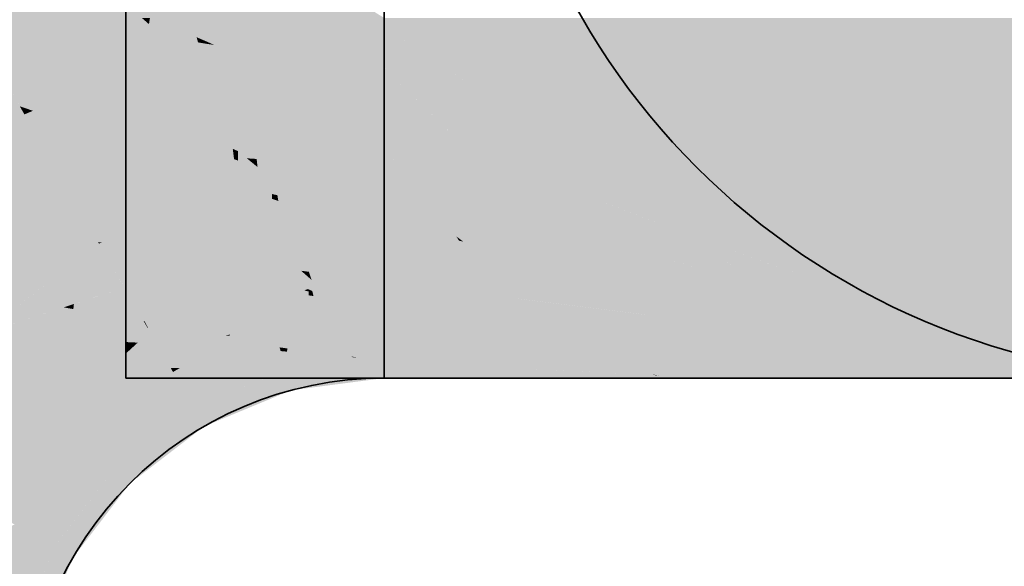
# Model space of a CAD drawing. Extents: x -459 to 541, y -543 to 550.
# Tile 293 of 577: x -99.497 to -98.293, y 381.69 to 382.358. Entities that reach past the tile are written whole.
import ezdxf

# ---------------------------------------------------------------- set-up
doc = ezdxf.new("R2010")
doc.units = 0
doc.layers.get('0').update_dxf_attribs({"lineweight": 35})
doc.layers.add('0-Shading', color=7, linetype='Continuous', lineweight=35)
doc.layers.add('H_Ruecklauf', color=5, linetype='Continuous', lineweight=35, true_color=0x0000ff)

# ---------------------------------------------------------------- blocks, each defined once
blk = doc.blocks.new('Shading-A07ALAKV1N', base_point=(152.5692, 260.2956))
at = {"layer": '0-Shading', "color": 5, "true_color": 0x0000f5}
for points in [[(-99.2808, 382.3368), (-99.334, 382.5355), (-99.5417, 382.4495)], [(-99.1668, 382.3452), (-99.2675, 382.4973), (-99.2237, 382.3378), (-99.2686, 382.3892)], [(-99.0962, 382.3546), (-99.2675, 382.4973), (-99.1668, 382.3452)], [(-99.0514, 382.3604), (-99.2515, 382.4839), (-99.0962, 382.3546)], [(-99.54, 382.4425), (-99.2808, 382.3368), (-99.5313, 382.445)], [(-99.2808, 382.3368), (-99.54, 382.4425), (-99.4115, 382.2756), (-99.5092, 382.3159)], [(-99.2808, 382.3368), (-99.2691, 382.3318), (-99.3065, 382.4326), (-99.2983, 382.4232)], [(-99.2691, 382.3318), (-99.2686, 382.3892), (-99.2983, 382.4232)], [(-99.2686, 382.3892), (-99.2691, 382.3318), (-99.2237, 382.3378)], [(-99.6002, 382.3547), (-99.5917, 382.1656), (-99.5414, 382.3292), (-99.4914, 382.2426)], [(-99.5092, 382.3159), (-99.5414, 382.3292), (-99.4935, 382.2513), (-99.4971, 382.2525)], [(-99.2808, 382.3368), (-99.4115, 382.2756), (-99.2791, 382.3305)], [(-99.2791, 382.3305), (-99.2691, 382.3318), (-99.2808, 382.3368)], [(-99.4115, 382.2756), (-99.5092, 382.3159), (-99.481, 382.2469), (-99.4935, 382.2513)], [(-99.4971, 382.2525), (-99.4914, 382.2426), (-99.4935, 382.2513)], [(-99.4935, 382.2513), (-99.4914, 382.2426), (-99.481, 382.2469)]]:
    blk.add_solid(points, dxfattribs=at)
at = {"layer": '0-Shading', "color": 172, "true_color": 0x0000e4}
for points in [[(-99.3566, 382.2543), (-99.3478, 382.3604), (-99.3673, 382.259), (-99.3673, 382.3604)], [(-99.3391, 382.3528), (-99.3478, 382.3604), (-99.3551, 382.2536), (-99.3566, 382.2543)], [(-99.3551, 382.2536), (-99.3103, 382.3273), (-99.3391, 382.3528)], [(-99.3379, 382.3604), (-99.3478, 382.3604), (-99.3391, 382.3528)], [(-99.3103, 382.3273), (-99.3379, 382.3604), (-99.3391, 382.3528)], [(-99.3379, 382.3604), (-99.2123, 382.3071), (-99.2792, 382.3604), (-99.2128, 382.3097)], [(-99.3342, 382.356), (-99.2301, 382.2792), (-99.3379, 382.3604), (-99.2301, 382.3147)], [(-99.3103, 382.3273), (-99.245, 382.2694), (-99.3342, 382.356), (-99.2478, 382.2923)], [(-99.2792, 382.3604), (-99.2128, 382.3097), (-99.2748, 382.3604), (-99.2168, 382.3299)], [(-99.2168, 382.3299), (-99.2229, 382.3604), (-99.2748, 382.3604)], [(-99.0962, 382.3546), (-99.1668, 382.3452), (-99.0514, 382.2364), (-99.1525, 382.2807)], [(-99.0514, 382.3113), (-99.0514, 382.3604), (-99.0962, 382.3546)], [(-99.0962, 382.3546), (-99.0514, 382.2364), (-99.0514, 382.3113)], [(-99.2219, 382.3216), (-99.1594, 382.312), (-99.2237, 382.3378), (-99.1668, 382.3452)], [(-99.4115, 382.2756), (-99.3713, 382.2556), (-99.2791, 382.3305), (-99.2623, 382.2675)], [(-99.2685, 382.3288), (-99.2691, 382.3318), (-99.2791, 382.3305)], [(-99.2656, 382.315), (-99.2685, 382.3288), (-99.2784, 382.3279), (-99.2791, 382.3305)], [(-99.2691, 382.3318), (-99.2591, 382.3274), (-99.2301, 382.3369), (-99.2301, 382.3229)], [(-99.2632, 382.328), (-99.2691, 382.3318), (-99.264, 382.3281)], [(-99.2691, 382.3318), (-99.2632, 382.328), (-99.2591, 382.3274)], [(-99.264, 382.3281), (-99.2691, 382.3318), (-99.2685, 382.3288)], [(-99.2685, 382.3288), (-99.0943, 382.2085), (-99.264, 382.3281)], [(-99.2685, 382.3288), (-99.2656, 382.315), (-99.0943, 382.2085), (-99.1951, 382.2439)], [(-99.2301, 382.3229), (-99.2219, 382.3216), (-99.2301, 382.3369), (-99.2237, 382.3378)], [(-99.3551, 382.2536), (-99.2366, 382.2005), (-99.3103, 382.3273), (-99.242, 382.2449)], [(-99.245, 382.2694), (-99.3103, 382.3273), (-99.242, 382.2449)], [(-99.2623, 382.2675), (-99.2551, 382.265), (-99.2784, 382.3279), (-99.2656, 382.315)], [(-99.0943, 382.2085), (-99.0514, 382.1934), (-99.264, 382.3281), (-99.2632, 382.328)], [(-99.2632, 382.328), (-99.0514, 382.1934), (-99.1154, 382.2644), (-99.0514, 382.198)], [(-99.2632, 382.328), (-99.1154, 382.2644), (-99.2591, 382.3274)], [(-99.2591, 382.3274), (-99.2301, 382.3147), (-99.2301, 382.3229)], [(-99.2301, 382.3147), (-99.1525, 382.2807), (-99.2301, 382.3229), (-99.1594, 382.312)], [(-99.2656, 382.315), (-99.2551, 382.265), (-99.1951, 382.2439)], [(-99.2301, 382.2792), (-99.2028, 382.259), (-99.2301, 382.3147), (-99.2123, 382.3071)], [(-99.2478, 382.2923), (-99.245, 382.2694), (-99.2301, 382.2792), (-99.2301, 382.2562)], [(-99.3713, 382.2556), (-99.4115, 382.2756), (-99.4754, 382.2443), (-99.481, 382.2469)], [(-99.2301, 382.2562), (-99.245, 382.2694), (-99.2301, 382.2306), (-99.242, 382.2449)], [(-99.2301, 382.2562), (-99.1962, 382.2262), (-99.2301, 382.2792), (-99.2028, 382.259)], [(-99.2974, 382.2637), (-99.3713, 382.2556), (-99.2473, 382.2116), (-99.2418, 382.1913)], [(-99.3584, 382.2335), (-99.3566, 382.2543), (-99.3673, 382.2368), (-99.3673, 382.259)], [(-99.2623, 382.2675), (-99.2974, 382.2637), (-99.2473, 382.2116)], [(-99.2551, 382.265), (-99.2623, 382.2675), (-99.2433, 382.2083), (-99.2473, 382.2116)], [(-99.2194, 382.1889), (-99.2551, 382.265), (-99.2433, 382.2083)], [(-99.2551, 382.265), (-99.2194, 382.1889), (-99.2142, 382.2506), (-99.2074, 382.1881)], [(-99.1867, 382.1782), (-99.1962, 382.2262), (-99.2301, 382.2306), (-99.2301, 382.2562)], [(-99.0514, 382.198), (-99.0514, 382.2364), (-99.1154, 382.2644)], [(-99.481, 382.2469), (-99.4914, 382.2426), (-99.4754, 382.2443)], [(-99.4754, 382.2443), (-99.4914, 382.2426), (-99.4559, 382.2353)], [(-99.3713, 382.2556), (-99.4754, 382.2443), (-99.2418, 382.1913), (-99.4559, 382.2353)], [(-99.3566, 382.2543), (-99.3584, 382.2335), (-99.3551, 382.2536)], [(-99.3551, 382.2536), (-99.3584, 382.2335), (-99.2366, 382.2005), (-99.2358, 382.194)], [(-99.242, 382.2449), (-99.2366, 382.2005), (-99.2301, 382.2306), (-99.2301, 382.1976)], [(-99.2074, 382.1881), (-99.0514, 382.1782), (-99.2142, 382.2506), (-99.0943, 382.2085)], [(-99.5917, 382.1656), (-99.5785, 382.1117), (-99.4914, 382.2426), (-99.4013, 382.0866)], [(-99.397, 382.0861), (-99.4914, 382.2426), (-99.4013, 382.0866)], [(-99.2578, 382.1437), (-99.4559, 382.2353), (-99.4534, 382.1795), (-99.4914, 382.2426)], [(-99.2418, 382.1913), (-99.4559, 382.2353), (-99.2319, 382.1544), (-99.2578, 382.1437)], [(-99.3673, 382.2368), (-99.3673, 382.1782), (-99.3584, 382.2335)], [(-99.235, 382.1879), (-99.3584, 382.2335), (-99.2339, 382.1782), (-99.3673, 382.1782)], [(-99.2358, 382.194), (-99.3584, 382.2335), (-99.235, 382.1879)], [(-99.2301, 382.1976), (-99.1867, 382.1782), (-99.2301, 382.2306)], [(-99.2473, 382.2116), (-99.2418, 382.1913), (-99.2433, 382.2083), (-99.2394, 382.1902)], [(-99.2394, 382.1902), (-99.2194, 382.1889), (-99.2433, 382.2083)], [(-99.0943, 382.2085), (-99.0514, 382.1782), (-99.0514, 382.1934)], [(-99.2366, 382.2005), (-99.2358, 382.194), (-99.2301, 382.1976), (-99.2301, 382.1922)], [(-99.2301, 382.1922), (-99.1867, 382.1782), (-99.2301, 382.1976)], [(-99.2418, 382.1913), (-99.2319, 382.1544), (-99.2394, 382.1902)], [(-99.2194, 382.1889), (-99.2394, 382.1902), (-99.199, 382.1723)], [(-99.199, 382.1723), (-99.2394, 382.1902), (-99.1848, 382.1606), (-99.2319, 382.1544)], [(-99.235, 382.1879), (-99.2301, 382.1861), (-99.2358, 382.194), (-99.2301, 382.1922)], [(-99.2089, 382.1782), (-99.235, 382.1879), (-99.2339, 382.1782)], [(-99.2301, 382.1861), (-99.2089, 382.1782), (-99.2301, 382.1922), (-99.1867, 382.1782)], [(-99.2074, 382.1881), (-99.2194, 382.1889), (-99.2063, 382.1782)], [(-99.199, 382.1723), (-99.2074, 382.1881), (-99.2063, 382.1782)], [(-99.199, 382.1723), (-99.1756, 382.1618), (-99.2074, 382.1881), (-99.0514, 382.1782)], [(-99.2578, 382.1437), (-99.4534, 382.1795), (-99.306, 382.1237)], [(-99.4534, 382.1795), (-99.397, 382.0861), (-99.306, 382.1237)], [(-99.1756, 382.1618), (-99.199, 382.1723), (-99.1848, 382.1606)], [(-99.4013, 382.0866), (-99.5785, 382.1117), (-99.4248, 382.0658), (-99.5727, 382.0882)], [(-99.4248, 382.0658), (-99.5727, 382.0882), (-99.45, 382.0465), (-99.5669, 382.0642)], [(-99.4013, 382.0866), (-99.4248, 382.0658), (-99.4002, 382.0847)], [(-99.4002, 382.0847), (-99.397, 382.0861), (-99.4013, 382.0866)], [(-99.5669, 382.0642), (-99.5447, 381.9738), (-99.45, 382.0465)]]:
    blk.add_solid(points, dxfattribs=at)
at = {"layer": '0-Shading', "color": 172, "true_color": 0x0000dd}
for points in [[(-99.2123, 382.3071), (-99.133, 382.3604), (-99.2229, 382.3604)], [(-99.2123, 382.3071), (-99.0409, 382.2368), (-99.133, 382.3604), (-99.0731, 382.3206)], [(-99.0731, 382.3206), (-99.0883, 382.3604), (-99.133, 382.3604)], [(-99.1896, 382.2532), (-99.2094, 382.3052), (-99.2028, 382.259), (-99.2123, 382.3071)], [(-99.1884, 382.2973), (-99.2123, 382.3071), (-99.1757, 382.2827)], [(-99.1599, 382.2402), (-99.2094, 382.3052), (-99.1896, 382.2532)], [(-99.1599, 382.2402), (-99.1253, 382.2251), (-99.2094, 382.3052), (-99.1757, 382.2827)], [(-99.0409, 382.2368), (-99.1884, 382.2973), (-99.0184, 382.1782), (-99.1757, 382.2827)], [(-99.1253, 382.2251), (-99.0184, 382.1782), (-99.1757, 382.2827)], [(-99.1609, 382.1782), (-99.1896, 382.2532), (-99.1962, 382.2262), (-99.2028, 382.259)], [(-99.1126, 382.1782), (-99.1599, 382.2402), (-99.1609, 382.1782), (-99.1896, 382.2532)], [(-99.1126, 382.1782), (-99.0184, 382.1782), (-99.1599, 382.2402)], [(-99.1962, 382.2262), (-99.1867, 382.1782), (-99.1609, 382.1782)]]:
    blk.add_solid(points, dxfattribs=at)
at = {"layer": '0-Shading', "color": 172, "true_color": 0x0000d0}
for points in [[(-98.8739, 382.1782), (-98.9042, 382.2341), (-98.9092, 382.1945), (-99.0883, 382.3604)], [(-99.0731, 382.3206), (-98.9751, 382.2248), (-99.0883, 382.3604), (-98.9092, 382.1945)], [(-98.9042, 382.2341), (-98.9178, 382.259), (-99.0883, 382.3604)], [(-99.0883, 382.3604), (-98.9178, 382.259), (-99.0666, 382.3604)], [(-99.0666, 382.3604), (-98.9536, 382.2834), (-99.0538, 382.3604)], [(-98.9536, 382.2834), (-98.9178, 382.259), (-99.0538, 382.3604), (-98.9728, 382.3604)], [(-99.0409, 382.2368), (-98.9515, 382.2017), (-99.0731, 382.3206)], [(-99.0409, 382.2368), (-99.0184, 382.1782), (-98.9817, 382.2136), (-98.9461, 382.1782)], [(-98.9751, 382.2248), (-98.9515, 382.2017), (-98.9092, 382.1945), (-98.8917, 382.1782)], [(-98.9817, 382.2136), (-98.9461, 382.1782), (-98.9515, 382.2017), (-98.9275, 382.1782)], [(-98.9275, 382.1782), (-98.8917, 382.1782), (-98.9515, 382.2017)], [(-98.9092, 382.1945), (-98.8917, 382.1782), (-98.8739, 382.1782)]]:
    blk.add_solid(points, dxfattribs=at)
at = {"layer": '0-Shading', "color": 172, "true_color": 0x0000bd}
for points in [[(-98.9728, 382.3604), (-98.9178, 382.259), (-98.9561, 382.3604), (-98.9081, 382.254)], [(-98.8167, 382.259), (-98.8841, 382.3604), (-98.9561, 382.3604)], [(-98.9561, 382.3604), (-98.7774, 382.1999), (-98.9426, 382.3506)], [(-98.7774, 382.1999), (-98.9561, 382.3604), (-98.763, 382.1782), (-98.9081, 382.254)], [(-98.4093, 382.1782), (-98.3088, 382.1782), (-98.5304, 382.3604), (-98.5211, 382.3604)], [(-98.3088, 382.1782), (-98.1007, 382.1782), (-98.5211, 382.3604), (-98.1996, 382.3604)], [(-98.7774, 382.1999), (-98.8167, 382.259), (-98.9426, 382.3506)], [(-98.9081, 382.254), (-98.9178, 382.259), (-98.894, 382.2228), (-98.9042, 382.2341)], [(-98.763, 382.1782), (-98.9081, 382.254), (-98.8536, 382.1782), (-98.894, 382.2228)], [(-98.9042, 382.2341), (-98.8739, 382.1782), (-98.894, 382.2228)], [(-98.894, 382.2228), (-98.8739, 382.1782), (-98.8536, 382.1782)], [(-98.9171, 382.0784), (-98.9461, 382.1782), (-98.9632, 382.0935), (-99.0184, 382.1782)], [(-98.9461, 382.1782), (-98.9171, 382.0784), (-98.8984, 382.1516)], [(-98.9461, 382.1782), (-98.8984, 382.1516), (-98.9275, 382.1782), (-98.896, 382.1611)], [(-98.896, 382.1611), (-98.8917, 382.1782), (-98.9275, 382.1782)], [(-98.8632, 382.1666), (-98.8917, 382.1782), (-98.8202, 382.1199), (-98.896, 382.1611)], [(-98.8632, 382.1666), (-98.8739, 382.1782), (-98.8917, 382.1782)], [(-98.896, 382.1611), (-98.8984, 382.1516), (-98.8202, 382.1199), (-98.7978, 382.0956)], [(-98.7978, 382.0956), (-98.8984, 382.1516), (-98.745, 382.0383), (-98.9171, 382.0784)], [(-98.9632, 382.0935), (-98.9599, 382.0883), (-98.9547, 382.0871)], [(-98.9171, 382.0784), (-98.9632, 382.0935), (-98.9547, 382.0871)], [(-98.9547, 382.0871), (-98.9599, 382.0883), (-98.9212, 382.0621), (-98.9273, 382.0383)], [(-98.9171, 382.0784), (-98.9547, 382.0871), (-98.9212, 382.0621)], [(-98.745, 382.0383), (-98.9171, 382.0784), (-98.8893, 382.0383), (-98.9212, 382.0621)], [(-98.9212, 382.0621), (-98.9273, 382.0383), (-98.8893, 382.0383)]]:
    blk.add_solid(points, dxfattribs=at)
at = {"layer": '0-Shading', "color": 174, "true_color": 0x0000a6}
for points in [[(-98.6933, 382.1782), (-98.8284, 382.3604), (-98.8167, 382.259), (-98.8841, 382.3604)], [(-98.4093, 382.1782), (-98.5304, 382.3604), (-98.6034, 382.1782), (-98.7384, 382.3604)], [(-98.8167, 382.259), (-98.7774, 382.1999), (-98.6933, 382.1782), (-98.7581, 382.1782)], [(-98.7774, 382.1999), (-98.763, 382.1782), (-98.7581, 382.1782)], [(-98.8744, 382.0157), (-98.9273, 382.0383), (-98.9215, 382.0336)], [(-98.8744, 382.0157), (-98.6607, 381.989), (-98.9273, 382.0383), (-98.745, 382.0383)], [(-98.9044, 382.0194), (-98.8744, 382.0157), (-98.9215, 382.0336)], [(-98.9044, 382.0194), (-98.8677, 381.989), (-98.6607, 381.989), (-98.6187, 381.9644)], [(-98.6187, 381.9644), (-98.8677, 381.989), (-98.595, 381.9504), (-98.838, 381.9644)], [(-98.838, 381.9644), (-98.8212, 381.9504), (-98.595, 381.9504)]]:
    blk.add_solid(points, dxfattribs=at)
at = {"layer": '0-Shading', "color": 174, "true_color": 0x00008c}
for points in [[(-98.6695, 382.1782), (-98.8094, 382.3604), (-98.6933, 382.1782), (-98.8284, 382.3604)], [(-98.6034, 382.1782), (-98.7384, 382.3604), (-98.6695, 382.1782), (-98.8094, 382.3604)], [(-98.6771, 381.9204), (-98.4339, 381.9204), (-98.8212, 381.9504), (-98.595, 381.9504)], [(-98.7142, 381.9234), (-98.6771, 381.9204), (-98.7237, 381.9248), (-98.8212, 381.9504)], [(-98.7207, 381.924), (-98.7142, 381.9234), (-98.7237, 381.9248)], [(-98.7073, 381.9204), (-98.6771, 381.9204), (-98.7207, 381.924)]]:
    blk.add_solid(points, dxfattribs=at)
at = {"layer": '0-Shading', "color": 172, "true_color": 0x0000cc}
for points in [[(-99.2339, 382.1782), (-99.3673, 382.1782), (-99.2799, 382.1341), (-99.3673, 382.1666)], [(-99.2339, 382.1782), (-99.2799, 382.1341), (-99.2224, 382.1698)], [(-99.2224, 382.1698), (-99.2176, 382.1728), (-99.2339, 382.1782), (-99.2301, 382.1782)], [(-99.2176, 382.1728), (-99.2089, 382.1782), (-99.2301, 382.1782)], [(-99.1714, 382.1328), (-99.1793, 382.1561), (-99.2224, 382.1698), (-99.2176, 382.1728)], [(-99.1793, 382.1561), (-99.1828, 382.1666), (-99.2176, 382.1728), (-99.2089, 382.1782)], [(-99.1828, 382.1666), (-99.1867, 382.1782), (-99.2089, 382.1782)], [(-99.1756, 382.1618), (-99.1201, 382.1307), (-99.0514, 382.1782), (-99.0514, 382.1161)], [(-99.3673, 382.1666), (-99.3673, 382.0799), (-99.2799, 382.1341)], [(-99.2123, 382.1625), (-99.2224, 382.1698), (-99.2044, 382.1061), (-99.2799, 382.1341)], [(-99.1885, 382.1601), (-99.2319, 382.1544), (-99.1885, 382.1452)], [(-99.1714, 382.1328), (-99.2123, 382.1625), (-99.1564, 382.0883), (-99.2044, 382.1061)], [(-99.1821, 382.1439), (-99.1848, 382.1606), (-99.1885, 382.1452), (-99.1885, 382.1601)], [(-99.1201, 382.1307), (-99.1756, 382.1618), (-99.1821, 382.1439), (-99.1848, 382.1606)], [(-99.2224, 382.1188), (-99.2319, 382.1544), (-99.2578, 382.1437)], [(-99.2319, 382.1544), (-99.2224, 382.1188), (-99.1885, 382.1258), (-99.1885, 382.1003)], [(-99.1885, 382.1452), (-99.2319, 382.1544), (-99.1885, 382.1394)], [(-99.1885, 382.1394), (-99.2319, 382.1544), (-99.1885, 382.1258)], [(-99.2159, 382.0945), (-99.2578, 382.1437), (-99.2587, 382.0922), (-99.306, 382.1237)], [(-99.2578, 382.1437), (-99.2159, 382.0945), (-99.2224, 382.1188)], [(-99.1809, 382.1368), (-99.1821, 382.1439), (-99.1885, 382.1394), (-99.1885, 382.1452)], [(-99.178, 382.1189), (-99.1809, 382.1368), (-99.1885, 382.1258), (-99.1885, 382.1394)], [(-99.1201, 382.1307), (-99.1821, 382.1439), (-99.0514, 382.0922), (-99.1809, 382.1368)], [(-99.0514, 382.0922), (-99.1809, 382.1368), (-99.055, 382.0379), (-99.178, 382.1189)], [(-99.306, 382.1237), (-99.397, 382.0861), (-99.2587, 382.0922), (-99.3911, 382.0852)], [(-99.2235, 382.1133), (-99.2799, 382.1341), (-99.153, 382.0515), (-99.3673, 382.0799)], [(-99.1885, 382.1003), (-99.1736, 382.0921), (-99.1885, 382.1258), (-99.178, 382.1189)], [(-99.1201, 382.1307), (-99.0514, 382.0922), (-99.0514, 382.1161)], [(-99.2044, 382.1061), (-99.2235, 382.1133), (-99.2029, 382.0952)], [(-99.1885, 382.1003), (-99.2224, 382.1188), (-99.1885, 382.0826), (-99.2159, 382.0945)], [(-99.1736, 382.0921), (-99.0812, 382.0415), (-99.178, 382.1189), (-99.055, 382.0379)], [(-99.1436, 382.0503), (-99.1564, 382.0883), (-99.2029, 382.0952), (-99.2044, 382.1061)], [(-99.1708, 382.0749), (-99.1736, 382.0921), (-99.1885, 382.0826), (-99.1885, 382.1003)], [(-99.3911, 382.0852), (-99.2063, 382.0587), (-99.2159, 382.0945)], [(-99.1885, 382.0826), (-99.2159, 382.0945), (-99.1885, 382.0562), (-99.2063, 382.0587)], [(-99.1436, 382.0503), (-99.2029, 382.0952), (-99.153, 382.0515)], [(-99.0812, 382.0415), (-99.1736, 382.0921), (-99.0998, 382.044), (-99.1708, 382.0749)], [(-99.0514, 382.0922), (-99.055, 382.0379), (-99.0514, 382.0383)], [(-99.3854, 382.059), (-99.4002, 382.0847), (-99.4248, 382.0658)], [(-99.4002, 382.0847), (-99.3854, 382.059), (-99.397, 382.0861), (-99.382, 382.0585)], [(-99.2435, 382.064), (-99.397, 382.0861), (-99.1985, 382.0295), (-99.382, 382.0585)], [(-99.2592, 382.0646), (-99.2707, 382.0671), (-99.2579, 382.06), (-99.3673, 382.0799)], [(-99.2579, 382.06), (-99.3673, 382.0799), (-99.271, 382.0383), (-99.3673, 382.0503)], [(-99.0998, 382.044), (-99.1885, 382.0826), (-99.1885, 382.0562)], [(-99.4248, 382.0658), (-99.45, 382.0465), (-99.4274, 382.0424)], [(-99.3854, 382.059), (-99.4248, 382.0658), (-99.3696, 382.0316), (-99.4274, 382.0424)], [(-99.1885, 382.0562), (-99.2707, 382.0671), (-99.1885, 382.0491)], [(-99.2579, 382.06), (-99.1964, 382.0487), (-99.2592, 382.0646), (-99.1967, 382.0509)], [(-99.2063, 382.0587), (-99.2435, 382.064), (-99.2018, 382.042)], [(-99.2435, 382.064), (-99.1985, 382.0295), (-99.2018, 382.042)], [(-99.382, 382.0585), (-99.3854, 382.059), (-99.3668, 382.0306), (-99.3692, 382.031)], [(-99.1985, 382.0295), (-99.382, 382.0585), (-99.221, 382.0089), (-99.3668, 382.0306)], [(-99.2579, 382.06), (-99.271, 382.0383), (-99.2519, 382.0383)], [(-99.2519, 382.0383), (-99.195, 382.0383), (-99.2579, 382.06), (-99.1964, 382.0487)], [(-99.1446, 382.0291), (-99.0998, 382.044), (-99.2058, 382.057), (-99.2063, 382.0587)], [(-99.2018, 382.042), (-99.1885, 382.0383), (-99.2058, 382.057), (-99.1885, 382.0491)], [(-99.1395, 382.0383), (-99.1885, 382.0562), (-99.1885, 382.0491)], [(-99.1395, 382.0383), (-99.1402, 382.0403), (-99.1885, 382.0562), (-99.153, 382.0515)], [(-99.1436, 382.0503), (-99.153, 382.0515), (-99.1402, 382.0403)], [(-99.4274, 382.0424), (-99.45, 382.0465), (-99.4297, 382.0213), (-99.4725, 382.0292)], [(-99.3696, 382.0316), (-99.4274, 382.0424), (-99.4102, 382.0177), (-99.4297, 382.0213)], [(-99.3673, 382.0503), (-99.3673, 382.0383), (-99.271, 382.0383)], [(-99.1985, 382.0295), (-99.1598, 382.024), (-99.2018, 382.042), (-99.1492, 382.0276)], [(-99.1964, 382.0487), (-99.1395, 382.0383), (-99.1967, 382.0509)], [(-99.195, 382.0383), (-99.1395, 382.0383), (-99.1964, 382.0487)], [(-99.1885, 382.0383), (-99.1492, 382.0276), (-99.1885, 382.0491), (-99.1446, 382.0291)], [(-99.0785, 382.0348), (-99.0998, 382.044), (-99.1394, 382.0268), (-99.1446, 382.0291)], [(-99.055, 382.0379), (-99.0998, 382.044), (-99.0785, 382.0348)], [(-99.4725, 382.0292), (-99.5447, 381.9738), (-99.4297, 382.0213), (-99.4309, 382.0109)], [(-99.3692, 382.031), (-99.4309, 382.0109), (-99.3456, 381.9901), (-99.4316, 382.0047)], [(-99.3696, 382.0316), (-99.4102, 382.0177), (-99.3692, 382.031)], [(-99.3668, 382.0306), (-99.3692, 382.031), (-99.3446, 381.9899), (-99.3456, 381.9901)], [(-99.221, 382.0089), (-99.3668, 382.0306), (-99.2856, 381.9821), (-99.3446, 381.9899)], [(-99.1985, 382.0295), (-99.221, 382.0089), (-99.1957, 382.0193)], [(-99.1985, 382.0295), (-99.1957, 382.0193), (-99.1598, 382.024)], [(-99.1492, 382.0276), (-99.1598, 382.024), (-99.1439, 382.0262)], [(-99.1394, 382.0268), (-99.1446, 382.0291), (-99.1439, 382.0262), (-99.1492, 382.0276)], [(-99.4297, 382.0213), (-99.4309, 382.0109), (-99.4102, 382.0177)], [(-99.4316, 382.0047), (-99.4435, 382.0068), (-99.4327, 381.9945), (-99.4664, 381.9993)], [(-99.4309, 382.0109), (-99.4435, 382.0068), (-99.4316, 382.0047)], [(-99.3456, 381.9901), (-99.4316, 382.0047), (-99.3406, 381.9814), (-99.4327, 381.9945)], [(-99.4327, 381.9945), (-99.4664, 381.9993), (-99.5038, 381.9329), (-99.5447, 381.9738)], [(-99.4327, 381.9945), (-99.5038, 381.9329), (-99.4393, 381.9348)], [(-99.3406, 381.9814), (-99.4327, 381.9945), (-99.3648, 381.9371), (-99.4393, 381.9348)], [(-99.3406, 381.9814), (-99.3648, 381.9371), (-99.3303, 381.9636)], [(-99.3446, 381.9899), (-99.3456, 381.9901), (-99.34, 381.9814), (-99.3406, 381.9814)], [(-99.2856, 381.9821), (-99.3446, 381.9899), (-99.2976, 381.9772), (-99.34, 381.9814)], [(-99.3406, 381.9814), (-99.3303, 381.9636), (-99.34, 381.9814)], [(-99.34, 381.9814), (-99.3303, 381.9636), (-99.2976, 381.9772)], [(-99.5345, 381.7594), (-99.4458, 381.8749), (-99.5733, 381.9366), (-99.5447, 381.9738)], [(-99.5038, 381.9329), (-99.4458, 381.8749), (-99.4393, 381.9348)], [(-99.4393, 381.9348), (-99.4458, 381.8749), (-99.3648, 381.9371)]]:
    blk.add_solid(points, dxfattribs=at)
at = {"layer": '0-Shading', "color": 172, "true_color": 0x0000c7}
for points in [[(-99.1609, 382.1782), (-99.1867, 382.1782), (-99.0908, 382.1343), (-99.1714, 382.1626)], [(-99.1714, 382.1626), (-99.1867, 382.1782), (-99.1828, 382.1666)], [(-98.9599, 382.0883), (-99.1609, 382.1782), (-99.0908, 382.1343)], [(-98.9599, 382.0883), (-98.9632, 382.0935), (-99.1609, 382.1782), (-99.1126, 382.1782)], [(-98.9632, 382.0935), (-99.0184, 382.1782), (-99.1126, 382.1782)], [(-99.1714, 382.1626), (-99.1828, 382.1666), (-99.1213, 382.0807), (-99.1714, 382.1328)], [(-98.9432, 382.0418), (-99.0908, 382.1343), (-99.0831, 382.0723), (-99.1714, 382.1626)], [(-99.1714, 382.1626), (-99.1213, 382.0807), (-99.0831, 382.0723)], [(-99.1714, 382.1328), (-99.1564, 382.0883), (-99.1213, 382.0807)], [(-98.9273, 382.0383), (-98.9599, 382.0883), (-98.9432, 382.0418), (-99.0908, 382.1343)], [(-99.1213, 382.0807), (-99.1564, 382.0883), (-99.0848, 382.0428), (-99.1436, 382.0503)], [(-99.0831, 382.0723), (-99.1213, 382.0807), (-99.0498, 382.0383), (-99.0848, 382.0428)], [(-98.9377, 382.0383), (-98.9432, 382.0418), (-99.0498, 382.0383), (-99.0831, 382.0723)], [(-99.1395, 382.0383), (-99.0498, 382.0383), (-99.1436, 382.0503)], [(-98.9273, 382.0383), (-98.9432, 382.0418), (-98.9377, 382.0383)]]:
    blk.add_solid(points, dxfattribs=at)
at = {"layer": '0-Shading', "color": 174, "true_color": 0x0000af}
for points in [[(-98.6616, 382.0883), (-98.763, 382.1782), (-98.8632, 382.1666), (-98.8739, 382.1782)], [(-98.2515, 382.0383), (-98.0523, 382.0383), (-98.4093, 382.1782), (-98.3088, 382.1782)], [(-98.0523, 382.0383), (-97.9718, 382.0383), (-98.3088, 382.1782), (-98.1007, 382.1782)], [(-98.7708, 382.1307), (-98.8632, 382.1666), (-98.643, 382.0718), (-98.6052, 382.0383)], [(-98.762, 382.0805), (-98.6052, 382.0383), (-98.8202, 382.1199), (-98.8632, 382.1666)], [(-98.6616, 382.0883), (-98.7708, 382.1307), (-98.643, 382.0718)], [(-98.7847, 382.0866), (-98.762, 382.0805), (-98.7978, 382.0956), (-98.8202, 382.1199)], [(-98.7978, 382.0956), (-98.745, 382.0383), (-98.7143, 382.0383)], [(-98.6052, 382.0383), (-98.7847, 382.0866), (-98.7143, 382.0383)], [(-99.0785, 382.0348), (-99.1394, 382.0268), (-99.0514, 382.0069), (-99.1379, 382.0206)], [(-99.0514, 382.0325), (-99.0514, 382.0383), (-99.0785, 382.0348)], [(-99.0785, 382.0348), (-99.0514, 382.0069), (-99.0514, 382.0325)], [(-99.1942, 382.0136), (-99.1957, 382.0193), (-99.221, 382.0089)], [(-99.1598, 382.024), (-99.1957, 382.0193), (-99.1613, 382.014)], [(-99.1957, 382.0193), (-99.1942, 382.0136), (-99.1613, 382.014), (-99.1621, 382.0088)], [(-99.1439, 382.0113), (-99.1439, 382.0215), (-99.1613, 382.014), (-99.1598, 382.024)], [(-99.1439, 382.0262), (-99.1598, 382.024), (-99.1439, 382.0215)], [(-99.1379, 382.0206), (-99.1394, 382.0268), (-99.1439, 382.0215), (-99.1439, 382.0262)], [(-99.134, 382.0045), (-99.1379, 382.0206), (-99.1439, 382.006), (-99.1439, 382.0215)], [(-99.0514, 382.0069), (-99.1379, 382.0206), (-99.0514, 381.9919), (-99.134, 382.0045)], [(-99.2856, 381.9821), (-99.2451, 381.9729), (-99.221, 382.0089), (-99.2401, 381.9734)], [(-99.1942, 382.0136), (-99.221, 382.0089), (-99.1851, 381.9794), (-99.2401, 381.9734)], [(-99.1673, 381.9732), (-99.1621, 382.0088), (-99.1851, 381.9794), (-99.1942, 382.0136)], [(-99.1621, 382.0088), (-99.1673, 381.9732), (-99.1439, 382.006), (-99.1439, 381.9654)], [(-99.1439, 382.006), (-99.1439, 382.0113), (-99.1621, 382.0088), (-99.1613, 382.014)], [(-99.1439, 381.9654), (-99.1229, 381.9584), (-99.1439, 382.006), (-99.134, 382.0045)], [(-99.1229, 381.9584), (-99.0856, 381.9459), (-99.134, 382.0045), (-99.0514, 381.9919)], [(-99.0514, 381.9919), (-99.0856, 381.9459), (-99.0514, 381.9504)], [(-99.2451, 381.9729), (-99.2856, 381.9821), (-99.2651, 381.9707), (-99.2976, 381.9772)], [(-99.2401, 381.9734), (-99.2409, 381.9719), (-99.1851, 381.9794), (-99.1793, 381.9579)], [(-99.1697, 381.9566), (-99.1673, 381.9732), (-99.1793, 381.9579), (-99.1851, 381.9794)], [(-99.3303, 381.9636), (-99.2651, 381.9707), (-99.2976, 381.9772)], [(-99.3303, 381.9636), (-99.3012, 381.9328), (-99.2651, 381.9707), (-99.2438, 381.9665)], [(-99.2409, 381.9719), (-99.2451, 381.9729), (-99.2438, 381.9665), (-99.2651, 381.9707)], [(-99.2451, 381.9729), (-99.2409, 381.9719), (-99.2401, 381.9734)], [(-99.1793, 381.9579), (-99.2409, 381.9719), (-99.1781, 381.9534), (-99.2438, 381.9665)], [(-99.1439, 381.965), (-99.1673, 381.9732), (-99.1439, 381.9533), (-99.1697, 381.9566)], [(-99.1439, 381.9654), (-99.1673, 381.9732), (-99.1439, 381.965)], [(-99.3303, 381.9636), (-99.3648, 381.9371), (-99.3124, 381.9326)], [(-99.3012, 381.9328), (-99.3303, 381.9636), (-99.3124, 381.9326)], [(-99.2617, 381.9333), (-99.2438, 381.9665), (-99.3012, 381.9328)], [(-99.1952, 381.9341), (-99.1781, 381.9534), (-99.2617, 381.9333), (-99.2438, 381.9665)], [(-99.1697, 381.9566), (-99.1793, 381.9579), (-99.1703, 381.9527), (-99.1781, 381.9534)], [(-99.1439, 381.9533), (-99.1697, 381.9566), (-99.1439, 381.9504), (-99.1703, 381.9527)], [(-99.1227, 381.9575), (-99.1229, 381.9584), (-99.1439, 381.965), (-99.1439, 381.9654)], [(-99.0921, 381.9467), (-99.1439, 381.965), (-99.1439, 381.9533)], [(-99.0921, 381.9467), (-99.0856, 381.9459), (-99.1227, 381.9575), (-99.1229, 381.9584)], [(-99.173, 381.9344), (-99.1781, 381.9534), (-99.1952, 381.9341)], [(-99.1781, 381.9534), (-99.173, 381.9344), (-99.1703, 381.9527)], [(-99.1703, 381.9527), (-99.173, 381.9344), (-99.0881, 381.9456)], [(-99.0891, 381.9457), (-99.0921, 381.9467), (-99.1439, 381.9504), (-99.1439, 381.9533)], [(-99.0881, 381.9456), (-99.0856, 381.9459), (-99.0891, 381.9457), (-99.0921, 381.9467)], [(-99.3648, 381.9371), (-99.4458, 381.8749), (-99.3124, 381.9326), (-99.3097, 381.9278)], [(-99.3097, 381.9278), (-99.3012, 381.9328), (-99.3124, 381.9326)], [(-99.2664, 381.9245), (-99.2617, 381.9333), (-99.3097, 381.9278), (-99.3012, 381.9328)], [(-99.2077, 381.92), (-99.1952, 381.9341), (-99.2664, 381.9245), (-99.2617, 381.9333)], [(-99.173, 381.9344), (-99.1952, 381.9341), (-99.2077, 381.92)], [(-99.3097, 381.9278), (-99.4458, 381.8749), (-99.2863, 381.8875), (-99.3562, 381.8678)], [(-99.3097, 381.9278), (-99.2863, 381.8875), (-99.2664, 381.9245)], [(-99.2664, 381.9245), (-99.2863, 381.8875), (-99.2077, 381.92)], [(-99.3562, 381.8678), (-99.3162, 381.8646), (-99.2863, 381.8875)], [(-99.4206, 381.8497), (-99.4458, 381.8749), (-99.4723, 381.8404)], [(-99.3562, 381.8678), (-99.4458, 381.8749), (-99.4206, 381.8497)], [(-99.4166, 381.8457), (-99.3162, 381.8646), (-99.4206, 381.8497), (-99.3562, 381.8678)], [(-99.3837, 381.8128), (-99.3162, 381.8646), (-99.4166, 381.8457)], [(-99.5345, 381.7594), (-99.4166, 381.8457), (-99.4723, 381.8404), (-99.4206, 381.8497)], [(-99.5345, 381.7594), (-99.5035, 381.7415), (-99.4166, 381.8457), (-99.3837, 381.8128)], [(-99.5035, 381.7415), (-99.4584, 381.7155), (-99.3837, 381.8128)], [(-99.5481, 381.7206), (-99.5053, 381.6021), (-99.5035, 381.7415), (-99.4584, 381.7155)]]:
    blk.add_solid(points, dxfattribs=at)
at = {"layer": '0-Shading', "color": 174, "true_color": 0x00009d}
for points in [[(-98.6616, 382.0883), (-98.5865, 382.0623), (-98.763, 382.1782), (-98.7581, 382.1782)], [(-98.5865, 382.0623), (-98.5173, 382.0383), (-98.7581, 382.1782), (-98.6933, 382.1782)], [(-98.2515, 382.0383), (-98.4093, 382.1782), (-98.4273, 382.0383), (-98.6034, 382.1782)], [(-98.6052, 382.0383), (-98.5173, 382.0383), (-98.6616, 382.0883)], [(-98.6607, 381.989), (-98.5381, 381.9746), (-98.745, 382.0383), (-98.7143, 382.0383)], [(-98.5381, 381.9746), (-98.4505, 381.9644), (-98.7143, 382.0383), (-98.6052, 382.0383)], [(-98.6607, 381.989), (-98.6187, 381.9644), (-98.4505, 381.9644), (-98.4214, 381.9504)], [(-98.6187, 381.9644), (-98.595, 381.9504), (-98.4214, 381.9504)]]:
    blk.add_solid(points, dxfattribs=at)
at = {"layer": '0-Shading', "color": 176, "true_color": 0x000089}
for points in [[(-98.4873, 382.0383), (-98.6695, 382.1782), (-98.5173, 382.0383), (-98.6933, 382.1782)], [(-98.4273, 382.0383), (-98.6034, 382.1782), (-98.4873, 382.0383), (-98.6695, 382.1782)], [(-98.2241, 381.9204), (-98.4214, 381.9504), (-98.4339, 381.9204), (-98.595, 381.9504)]]:
    blk.add_solid(points, dxfattribs=at)
at = {"layer": '0-Shading', "color": 174, "true_color": 0x0000b0}
for points in [[(-99.3673, 382.0383), (-99.3673, 381.9644), (-99.271, 382.0383), (-99.3528, 381.9637)], [(-99.2384, 382.0292), (-99.271, 382.0383), (-99.1255, 381.9525), (-99.3528, 381.9637)], [(-99.271, 382.0383), (-99.2473, 382.0352), (-99.2519, 382.0383)], [(-99.2473, 382.0352), (-99.271, 382.0383), (-99.2384, 382.0292)], [(-99.2473, 382.0352), (-99.1277, 382.0194), (-99.2519, 382.0383), (-99.1395, 382.0383)], [(-99.2057, 382.0297), (-99.2473, 382.0352), (-99.1115, 381.9936), (-99.2384, 382.0292)], [(-99.0846, 381.9504), (-99.1115, 381.9936), (-99.1255, 381.9525), (-99.2384, 382.0292)], [(-99.1115, 381.9936), (-99.1277, 382.0194), (-99.2057, 382.0297)], [(-99.3673, 381.9644), (-99.3673, 381.9504), (-99.3528, 381.9637)], [(-99.3045, 381.9613), (-99.3528, 381.9637), (-99.2891, 381.9504), (-99.3673, 381.9504)], [(-99.2891, 381.9504), (-99.1225, 381.9504), (-99.3045, 381.9613), (-99.1255, 381.9525)], [(-99.1225, 381.9504), (-99.0846, 381.9504), (-99.1255, 381.9525)]]:
    blk.add_solid(points, dxfattribs=at)
at = {"layer": '0-Shading', "color": 174, "true_color": 0x0000ac}
for points in [[(-99.1384, 382.0383), (-99.1395, 382.0383), (-99.085, 382.0144), (-99.1277, 382.0194)], [(-99.057, 382.0202), (-99.0498, 382.0383), (-99.1374, 382.0379), (-99.1384, 382.0383)], [(-99.0604, 382.0115), (-99.057, 382.0202), (-99.085, 382.0144), (-99.1374, 382.0379)], [(-98.9044, 382.0194), (-99.0498, 382.0383), (-98.968, 382.0007), (-99.057, 382.0202)], [(-99.0498, 382.0383), (-98.9044, 382.0194), (-98.9377, 382.0383), (-98.9215, 382.0336)], [(-98.9215, 382.0336), (-98.9273, 382.0383), (-98.9377, 382.0383)], [(-99.1115, 381.9936), (-99.085, 382.0144), (-99.1277, 382.0194)], [(-99.057, 382.0202), (-99.0604, 382.0115), (-98.968, 382.0007)], [(-98.9044, 382.0194), (-98.968, 382.0007), (-98.8677, 381.989)], [(-99.1115, 381.9936), (-99.0707, 381.9855), (-99.085, 382.0144), (-99.0632, 382.0046)], [(-99.0632, 382.0046), (-99.0604, 382.0115), (-99.085, 382.0144)], [(-99.0707, 381.9855), (-99.0077, 381.9798), (-99.0632, 382.0046)], [(-99.0077, 381.9798), (-99.0604, 382.0115), (-99.0632, 382.0046)], [(-99.0077, 381.9798), (-98.9322, 381.9729), (-99.0604, 382.0115), (-98.8677, 381.989)], [(-99.1115, 381.9936), (-99.0846, 381.9504), (-99.0746, 381.9756)], [(-99.0707, 381.9855), (-99.1115, 381.9936), (-99.1005, 381.9882)], [(-99.0746, 381.9756), (-99.0707, 381.9855), (-99.1005, 381.9882)], [(-99.0746, 381.9756), (-99.0077, 381.9798), (-99.0707, 381.9855)], [(-99.0077, 381.9798), (-99.0746, 381.9756), (-98.9883, 381.959), (-99.0464, 381.9619)], [(-99.0077, 381.9798), (-98.9883, 381.959), (-98.9709, 381.9633)], [(-98.9709, 381.9633), (-98.9322, 381.9729), (-99.0077, 381.9798)], [(-98.838, 381.9644), (-98.8677, 381.989), (-98.9322, 381.9729)], [(-99.0746, 381.9756), (-99.0846, 381.9504), (-99.0226, 381.9504)], [(-98.9709, 381.9633), (-98.9578, 381.9574), (-98.9322, 381.9729), (-98.9395, 381.9565)], [(-98.9322, 381.9729), (-98.9395, 381.9565), (-98.838, 381.9644), (-98.8212, 381.9504)], [(-99.0464, 381.9619), (-99.0226, 381.9504), (-98.9883, 381.959)], [(-98.9883, 381.959), (-99.0226, 381.9504), (-98.9578, 381.9574), (-98.9421, 381.9504)], [(-98.9709, 381.9633), (-98.9883, 381.959), (-98.9578, 381.9574)], [(-98.9578, 381.9574), (-98.9421, 381.9504), (-98.9395, 381.9565)], [(-98.9395, 381.9565), (-98.9421, 381.9504), (-98.8212, 381.9504)]]:
    blk.add_solid(points, dxfattribs=at)
at = {"layer": '0-Shading', "color": 174, "true_color": 0x000092}
for points in [[(-98.3123, 381.9504), (-98.5173, 382.0383), (-98.4505, 381.9644), (-98.6052, 382.0383)], [(-98.0677, 381.9504), (-98.2515, 382.0383), (-98.2223, 381.9504), (-98.4273, 382.0383)], [(-98.4214, 381.9504), (-98.3123, 381.9504), (-98.4505, 381.9644)]]:
    blk.add_solid(points, dxfattribs=at)
at = {"layer": '0-Shading', "color": 176, "true_color": 0x000085}
for points in [[(-98.275, 381.9504), (-98.4873, 382.0383), (-98.3123, 381.9504), (-98.5173, 382.0383)], [(-98.2223, 381.9504), (-98.4273, 382.0383), (-98.275, 381.9504), (-98.4873, 382.0383)], [(-98.0923, 381.9204), (-98.3123, 381.9504), (-98.2241, 381.9204), (-98.4214, 381.9504)]]:
    blk.add_solid(points, dxfattribs=at)
at = {"layer": '0-Shading', "color": 174, "true_color": 0x000090}
for points in [[(-99.3673, 381.9468), (-99.26, 381.9449), (-99.3673, 381.9504), (-99.2891, 381.9504)], [(-99.3673, 381.9468), (-99.3673, 381.9204), (-99.3587, 381.9466), (-99.3418, 381.9204)], [(-99.3418, 381.9204), (-99.0257, 381.9204), (-99.3587, 381.9466), (-99.0672, 381.9416)], [(-99.26, 381.9449), (-99.0672, 381.9416), (-99.2891, 381.9504), (-99.0846, 381.9504)], [(-99.1721, 381.9309), (-99.0843, 381.9424), (-99.173, 381.9344), (-99.0856, 381.9459)], [(-99.0856, 381.9459), (-99.0514, 381.9468), (-99.0514, 381.9504)], [(-99.0856, 381.9459), (-99.0855, 381.9456), (-99.0514, 381.9468), (-99.0525, 381.9466)], [(-99.0855, 381.9456), (-99.0843, 381.9424), (-99.0525, 381.9466)], [(-99.0744, 381.9174), (-99.0514, 381.9204), (-99.0843, 381.9424), (-99.0514, 381.9468)], [(-99.1731, 381.9305), (-99.1721, 381.9309), (-99.2077, 381.92), (-99.173, 381.9344)], [(-99.0881, 381.9419), (-99.1721, 381.9309), (-99.0881, 381.9156), (-99.1652, 381.9055)], [(-99.0843, 381.9424), (-99.0881, 381.9419), (-99.0744, 381.9174), (-99.0881, 381.9156)], [(-99.2845, 381.8843), (-99.1731, 381.9305), (-99.2863, 381.8875), (-99.2077, 381.92)], [(-99.2714, 381.8615), (-99.1652, 381.9055), (-99.2845, 381.8843), (-99.1721, 381.9309)], [(-99.3811, 381.8102), (-99.2854, 381.8836), (-99.3837, 381.8128), (-99.3162, 381.8646)], [(-99.3625, 381.7916), (-99.2714, 381.8615), (-99.3811, 381.8102), (-99.2845, 381.8843)], [(-99.2854, 381.8836), (-99.2845, 381.8843), (-99.3162, 381.8646), (-99.2863, 381.8875)], [(-99.4369, 381.7375), (-99.3811, 381.8102), (-99.4584, 381.7155), (-99.3837, 381.8128)], [(-99.4324, 381.7004), (-99.3625, 381.7916), (-99.4552, 381.7136), (-99.3811, 381.8102)], [(-99.4552, 381.7136), (-99.4369, 381.7375), (-99.4584, 381.7155)], [(-99.4903, 381.6289), (-99.4552, 381.7136), (-99.5053, 381.6021), (-99.4584, 381.7155)], [(-99.4764, 381.5943), (-99.4324, 381.7004), (-99.5018, 381.6011), (-99.4552, 381.7136)]]:
    blk.add_solid(points, dxfattribs=at)
at = {"layer": '0-Shading', "color": 174, "true_color": 0x00008f}
for points in [[(-99.0672, 381.9416), (-98.8887, 381.9325), (-99.0846, 381.9504), (-99.0226, 381.9504)], [(-99.0226, 381.9504), (-98.7237, 381.9248), (-98.9421, 381.9504)], [(-99.0226, 381.9504), (-98.8887, 381.9325), (-98.7237, 381.9248), (-98.7207, 381.924)], [(-98.7237, 381.9248), (-98.8212, 381.9504), (-98.9421, 381.9504)], [(-99.0672, 381.9416), (-99.0257, 381.9204), (-98.8494, 381.9305), (-98.8831, 381.9204)], [(-98.8831, 381.9204), (-98.7073, 381.9204), (-98.8494, 381.9305), (-98.7207, 381.924)]]:
    blk.add_solid(points, dxfattribs=at)
at = {"layer": '0-Shading', "color": 176, "true_color": 0x000081}
blk.add_solid([(-98.0473, 381.9204), (-98.275, 381.9504), (-98.0923, 381.9204), (-98.3123, 381.9504)], dxfattribs=at)
blk = doc.blocks.new('Geometrie-A07ALC2E1N', base_point=(-101.2514, 241.343))
at = {"layer": 'H_Ruecklauf', "lineweight": -2}
for p, q in [((-99.3673, 381.9204), (-99.3673, 383.6804)), ((-99.0514, 381.9204), (-99.0514, 383.6804)), ((-99.0256, 381.9204), (-99.3673, 381.9204)), ((-98.7073, 381.9204), (-99.0256, 381.9204)), ((-98.4339, 381.9204), (-98.7073, 381.9204)), ((-98.2241, 381.9204), (-98.4339, 381.9204))]:
    blk.add_line(p, q, dxfattribs=at)
blk.add_circle((-98.0473, 382.8004), 0.88, dxfattribs=at)
blk.add_circle((-98.0473, 382.8004), 0.88, dxfattribs=at)
blk.add_circle((-98.0473, 382.8004), 0.88, dxfattribs=at)
for major_axis in [(0, 2.2), (0, 0.44)]:
    blk.add_ellipse((-99.0514, 381.4804), major_axis=major_axis, ratio=1, start_param=0, end_param=1.570796, dxfattribs=at)

msp = doc.modelspace()

# ---------------------------------------------------------------- block references
msp.add_blockref('Shading-A07ALAKV1N', (152.5692, 260.2956))
at = {"linetype": 'Continuous', "ltscale": 0.35}
msp.add_blockref('Geometrie-A07ALC2E1N', (-101.2514, 241.343), dxfattribs=at)

doc.saveas('drawing.dxf')
